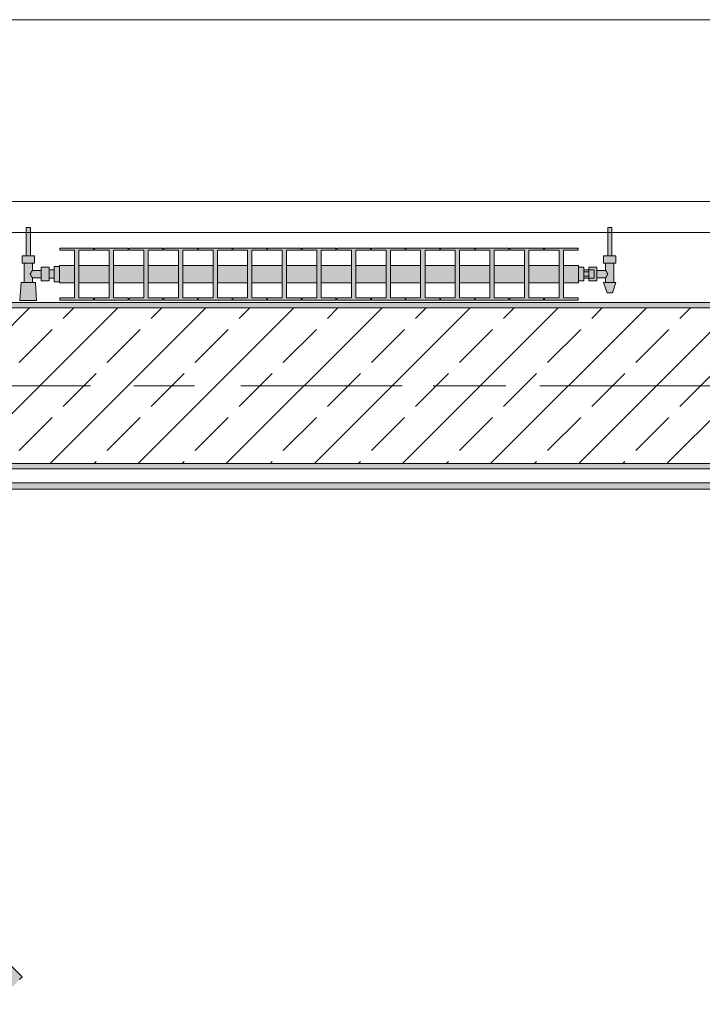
# Model space of a CAD drawing. Header units: metres. Extents: x -3.6 to 85.2, y -11 to 16.8.
# Tile 486 of 508: x 52.1 to 53.5, y 12 to 13.9. Entities that reach past the tile are written whole.
import ezdxf

# ---------------------------------------------------------------- set-up
doc = ezdxf.new("R2010")
doc.units = ezdxf.units.M
doc.header["$MEASUREMENT"] = 0
doc.linetypes.add('Achse', pattern=[0.2, 0.1, -0.05, 0, -0.05])
doc.linetypes.add('Strichlinie doppelt', pattern=[0.546806, 0.264583, -0.105833, 0.070556, -0.105833])
for name, color, linetype in [('451 - Universal.Achsen Raster', 7, 'Continuous'), ('604 - Struktur.Wand Aussen', 7, 'Continuous'), ('608 - Struktur.Träger', 7, 'Continuous'), ('701 - Einrichtung.Möbel', 7, 'Continuous'), ('801 - HKLSE.Heizung_ Klima_ Lüftung', 7, 'Continuous'), ('Neubau_653 - Abdeckung.TB Verkofferung', 7, 'Continuous')]:
    doc.layers.add(name, color=color, linetype=linetype)
pattern_1 = [(45, (0, 0), (-0.01767767, 0.01767767), [0, -0.025])]

msp = doc.modelspace()

# ---------------------------------------------------------------- hatches: boundary and pattern name
at = {"layer": '608 - Struktur.Träger', "linetype": 'Continuous', "lineweight": 0, "true_color": 0x000000}
h = msp.add_hatch(dxfattribs=at)
h.set_pattern_fill('Beton__Stahlbeton_0001', color=18, style=0, pattern_type=2)
h.set_pattern_definition([(45, (0, 0), (-0.08485281, 0.08485281), []), (45, (-0.04243, 0.04243), (-0.08485281, 0.08485281), [0.09, -0.03])])
h.paths.add_polyline_path([(50.78, 13), (51.09, 13), (54.37, 13), (54.69, 13), (57.97, 13), (58.29, 13), (61.57, 13), (61.88, 13), (61.88, 13.3), (61.57, 13.3), (58.29, 13.3), (57.97, 13.3), (54.69, 13.3), (54.37, 13.3), (51.09, 13.3), (50.78, 13.3)])
h = msp.add_hatch(dxfattribs=at)
h.set_pattern_fill('Gips_0001', color=18, style=0, pattern_type=2)
h.set_pattern_definition(pattern_1)
h.paths.add_polyline_path([(51.09, 13.31), (51.09, 13.3), (54.37, 13.3), (54.37, 13.31)])
h = msp.add_hatch(dxfattribs=at)
h.set_pattern_fill('Gips_0001', color=18, style=0, pattern_type=2)
h.set_pattern_definition(pattern_1)
h.paths.add_polyline_path([(51.09, 13), (51.09, 12.99), (54.37, 12.99), (54.37, 13)])
at = {"layer": '701 - Einrichtung.Möbel', "linetype": 'Continuous', "lineweight": 0, "true_color": 0x3a3a3a}
msp.add_hatch(color=250, dxfattribs=at).paths.add_polyline_path([(52.0782, 11.963), (52.0832, 11.9596), (52.089, 11.9585), (52.0949, 11.9596), (52.0998, 11.9629), (52.1022, 11.9653), (52.108, 11.9711), (52.1254, 11.9885), (52.1325, 11.9956), (52.135, 11.9981), (52.1405, 12.0036), (52.1429, 12.006), (52.1482, 12.0113), (52.0397, 12.1197), (51.9806, 12.0606)])
at = {"layer": '801 - HKLSE.Heizung_ Klima_ Lüftung', "linetype": 'Continuous', "lineweight": 0, "true_color": 0x3a3a3a}
for points in [[(52.22, 13.3503), (52.22, 13.3797), (52.21, 13.3797), (52.21, 13.373), (52.2, 13.373), (52.2, 13.378), (52.185, 13.378), (52.185, 13.372), (52.168, 13.372), (52.168, 13.386), (52.172, 13.386), (52.172, 13.4), (52.164, 13.4), (52.164, 13.455), (52.156, 13.455), (52.156, 13.4), (52.148, 13.4), (52.148, 13.386), (52.152, 13.386), (52.152, 13.349), (52.146, 13.349), (52.144, 13.314), (52.176, 13.314), (52.174, 13.349), (52.168, 13.349), (52.168, 13.358), (52.185, 13.358), (52.185, 13.352), (52.2, 13.352), (52.2, 13.357), (52.21, 13.357), (52.21, 13.3503)], [(53.22, 13.352), (53.23, 13.352), (53.23, 13.357), (53.24, 13.357), (53.24, 13.352), (53.255, 13.352), (53.255, 13.358), (53.272, 13.358), (53.272, 13.349), (53.268, 13.349), (53.275, 13.329), (53.285, 13.329), (53.292, 13.349), (53.288, 13.349), (53.288, 13.386), (53.292, 13.386), (53.292, 13.4), (53.284, 13.4), (53.284, 13.455), (53.276, 13.455), (53.276, 13.4), (53.268, 13.4), (53.268, 13.386), (53.272, 13.386), (53.272, 13.372), (53.255, 13.372), (53.255, 13.378), (53.24, 13.378), (53.24, 13.373), (53.23, 13.373), (53.23, 13.378), (53.22, 13.378)], [(52.22, 13.3817), (52.22, 13.3483), (52.2492, 13.3483), (52.2492, 13.3192), (52.2208, 13.3192), (52.2208, 13.315), (52.2858, 13.315), (52.2858, 13.3192), (52.2575, 13.3192), (52.2575, 13.3483), (52.3158, 13.3483), (52.3158, 13.3192), (52.2875, 13.3192), (52.2875, 13.315), (52.3525, 13.315), (52.3525, 13.3192), (52.3242, 13.3192), (52.3242, 13.3483), (52.3825, 13.3483), (52.3825, 13.3192), (52.3542, 13.3192), (52.3542, 13.315), (52.4192, 13.315), (52.4192, 13.3192), (52.3908, 13.3192), (52.3908, 13.3483), (52.4492, 13.3483), (52.4492, 13.3192), (52.4208, 13.3192), (52.4208, 13.315), (52.4858, 13.315), (52.4858, 13.3192), (52.4575, 13.3192), (52.4575, 13.3483), (52.5158, 13.3483), (52.5158, 13.3192), (52.4875, 13.3192), (52.4875, 13.315), (52.5525, 13.315), (52.5525, 13.3192), (52.5242, 13.3192), (52.5242, 13.3483), (52.5825, 13.3483), (52.5825, 13.3192), (52.5542, 13.3192), (52.5542, 13.315), (52.6192, 13.315), (52.6192, 13.3192), (52.5908, 13.3192), (52.5908, 13.3483), (52.6492, 13.3483), (52.6492, 13.3192), (52.6208, 13.3192), (52.6208, 13.315), (52.6858, 13.315), (52.6858, 13.3192), (52.6575, 13.3192), (52.6575, 13.3483), (52.7158, 13.3483), (52.7158, 13.3192), (52.6875, 13.3192), (52.6875, 13.315), (52.7525, 13.315), (52.7525, 13.3192), (52.7242, 13.3192), (52.7242, 13.3483), (52.7825, 13.3483), (52.7825, 13.3192), (52.7542, 13.3192), (52.7542, 13.315), (52.8192, 13.315), (52.8192, 13.3192), (52.7908, 13.3192), (52.7908, 13.3483), (52.8492, 13.3483), (52.8492, 13.3192), (52.8208, 13.3192), (52.8208, 13.315), (52.8858, 13.315), (52.8858, 13.3192), (52.8575, 13.3192), (52.8575, 13.3483), (52.9158, 13.3483), (52.9158, 13.3192), (52.8875, 13.3192), (52.8875, 13.315), (52.9525, 13.315), (52.9525, 13.3192), (52.9242, 13.3192), (52.9242, 13.3483), (52.9825, 13.3483), (52.9825, 13.3192), (52.9542, 13.3192), (52.9542, 13.315), (53.0192, 13.315), (53.0192, 13.3192), (52.9908, 13.3192), (52.9908, 13.3483), (53.0492, 13.3483), (53.0492, 13.3192), (53.0208, 13.3192), (53.0208, 13.315), (53.0858, 13.315), (53.0858, 13.3192), (53.0575, 13.3192), (53.0575, 13.3483), (53.1158, 13.3483), (53.1158, 13.3192), (53.0875, 13.3192), (53.0875, 13.315), (53.1525, 13.315), (53.1525, 13.3192), (53.1242, 13.3192), (53.1242, 13.3483), (53.1825, 13.3483), (53.1825, 13.3192), (53.1542, 13.3192), (53.1542, 13.315), (53.2192, 13.315), (53.2192, 13.3192), (53.1908, 13.3192), (53.1908, 13.3483), (53.22, 13.3483), (53.22, 13.3817), (53.1908, 13.3817), (53.1908, 13.4108), (53.2192, 13.4108), (53.2192, 13.415), (53.1542, 13.415), (53.1542, 13.4108), (53.1825, 13.4108), (53.1825, 13.3817), (53.1242, 13.3817), (53.1242, 13.4108), (53.1525, 13.4108), (53.1525, 13.415), (53.0875, 13.415), (53.0875, 13.4108), (53.1158, 13.4108), (53.1158, 13.3817), (53.0575, 13.3817), (53.0575, 13.4108), (53.0858, 13.4108), (53.0858, 13.415), (53.0208, 13.415), (53.0208, 13.4108), (53.0492, 13.4108), (53.0492, 13.3817), (52.9908, 13.3817), (52.9908, 13.4108), (53.0192, 13.4108), (53.0192, 13.415), (52.9542, 13.415), (52.9542, 13.4108), (52.9825, 13.4108), (52.9825, 13.3817), (52.9242, 13.3817), (52.9242, 13.4108), (52.9525, 13.4108), (52.9525, 13.415), (52.8875, 13.415), (52.8875, 13.4108), (52.9158, 13.4108), (52.9158, 13.3817), (52.8575, 13.3817), (52.8575, 13.4108), (52.8858, 13.4108), (52.8858, 13.415), (52.8208, 13.415), (52.8208, 13.4108), (52.8492, 13.4108), (52.8492, 13.3817), (52.7908, 13.3817), (52.7908, 13.4108), (52.8192, 13.4108), (52.8192, 13.415), (52.7542, 13.415), (52.7542, 13.4108), (52.7825, 13.4108), (52.7825, 13.3817), (52.7242, 13.3817), (52.7242, 13.4108), (52.7525, 13.4108), (52.7525, 13.415), (52.6875, 13.415), (52.6875, 13.4108), (52.7158, 13.4108), (52.7158, 13.3817), (52.6575, 13.3817), (52.6575, 13.4108), (52.6858, 13.4108), (52.6858, 13.415), (52.6208, 13.415), (52.6208, 13.4108), (52.6492, 13.4108), (52.6492, 13.3817), (52.5908, 13.3817), (52.5908, 13.4108), (52.6192, 13.4108), (52.6192, 13.415), (52.5542, 13.415), (52.5542, 13.4108), (52.5825, 13.4108), (52.5825, 13.3817), (52.5242, 13.3817), (52.5242, 13.4108), (52.5525, 13.4108), (52.5525, 13.415), (52.4875, 13.415), (52.4875, 13.4108), (52.5158, 13.4108), (52.5158, 13.3817), (52.4575, 13.3817), (52.4575, 13.4108), (52.4858, 13.4108), (52.4858, 13.415), (52.4208, 13.415), (52.4208, 13.4108), (52.4492, 13.4108), (52.4492, 13.3817), (52.3908, 13.3817), (52.3908, 13.4108), (52.4192, 13.4108), (52.4192, 13.415), (52.3542, 13.415), (52.3542, 13.4108), (52.3825, 13.4108), (52.3825, 13.3817), (52.3242, 13.3817), (52.3242, 13.4108), (52.3525, 13.4108), (52.3525, 13.415), (52.2875, 13.415), (52.2875, 13.4108), (52.3158, 13.4108), (52.3158, 13.3817), (52.2575, 13.3817), (52.2575, 13.4108), (52.2858, 13.4108), (52.2858, 13.415), (52.2208, 13.415), (52.2208, 13.4108), (52.2492, 13.4108), (52.2492, 13.3817)]]:
    msp.add_hatch(color=250, dxfattribs=at).paths.add_polyline_path(points)
at = {"layer": 'Neubau_653 - Abdeckung.TB Verkofferung', "linetype": 'Continuous', "lineweight": 0, "true_color": 0x000000}
h = msp.add_hatch(dxfattribs=at)
h.set_pattern_fill('Gips_0001', color=18, style=0, pattern_type=2)
h.set_pattern_definition(pattern_1)
h.paths.add_polyline_path([(51.115, 12.9505), (54.46, 12.9505), (54.46, 12.963), (51.115, 12.963)])

# ---------------------------------------------------------------- linework, layer by layer
at = {"layer": '451 - Universal.Achsen Raster', "color": 160, "linetype": 'Strichlinie doppelt', "lineweight": 9, "true_color": 0x3232ff}
msp.add_line((64.935, 13.15), (-3.175, 13.15), dxfattribs=at)
at = {"layer": '604 - Struktur.Wand Aussen', "color": 7, "linetype": 'Continuous', "lineweight": 13}
for p, q in [((53.965, 13.855), (51.565, 13.855)), ((51.565, 13.445), (53.965, 13.445))]:
    msp.add_line(p, q, dxfattribs=at)
at = {"layer": '608 - Struktur.Träger', "color": 7, "linetype": 'Continuous', "lineweight": 13}
for p, q in [((50.78, 13.31), (61.88, 13.31)), ((54.37, 13.3), (51.09, 13.3)), ((50.78, 12.99), (61.88, 12.99))]:
    msp.add_line(p, q, dxfattribs=at)
at = {"layer": '608 - Struktur.Träger', "color": 7, "linetype": 'Continuous', "lineweight": 5}
for p, q in [((54.37, 13.31), (51.09, 13.31)), ((54.37, 12.99), (51.09, 12.99))]:
    msp.add_line(p, q, dxfattribs=at)
at = {"layer": '608 - Struktur.Träger', "color": 7, "linetype": 'Achse', "lineweight": 9}
msp.add_line((50.78, 13.15), (61.88, 13.15), dxfattribs=at)
at = {"layer": '608 - Struktur.Träger', "color": 7, "linetype": 'Continuous', "lineweight": 13, "flags": 128}
msp.add_lwpolyline([(61.88, 13), (61.57, 13), (58.29, 13), (57.97, 13), (54.69, 13), (54.37, 13), (51.09, 13), (50.78, 13)], dxfattribs=at)
at = {"layer": '701 - Einrichtung.Möbel', "color": 7, "linetype": 'Continuous', "lineweight": 5, "true_color": 0xebebeb}
for p, q in [((52.1482, 12.0113), (52.0397, 12.1197)), ((52.1429, 12.006), (52.1482, 12.0113))]:
    msp.add_line(p, q, dxfattribs=at)
at = {"layer": '801 - HKLSE.Heizung_ Klima_ Lüftung', "color": 7, "linetype": 'Continuous', "lineweight": 5, "true_color": 0xebebeb}
for p, q in [((52.1572, 13.455), (52.156, 13.455)), ((52.156, 13.455), (52.156, 13.4)), ((52.16, 13.455), (52.1572, 13.455)), ((52.1628, 13.455), (52.16, 13.455)), ((52.164, 13.455), (52.1628, 13.455)), ((52.164, 13.455), (52.164, 13.4)), ((53.276, 13.455), (53.2772, 13.455)), ((53.276, 13.455), (53.276, 13.4)), ((53.2772, 13.455), (53.28, 13.455)), ((53.28, 13.455), (53.2828, 13.455)), ((53.2828, 13.455), (53.284, 13.455)), ((53.284, 13.455), (53.284, 13.4)), ((52.2208, 13.415), (52.2208, 13.4108)), ((52.2858, 13.415), (52.2208, 13.415)), ((52.2208, 13.415), (52.2208, 13.4108)), ((52.2208, 13.4108), (52.2492, 13.4108)), ((52.2492, 13.4108), (52.2492, 13.3192)), ((52.2575, 13.3192), (52.2575, 13.4108)), ((52.2575, 13.4108), (52.2858, 13.4108)), ((52.2858, 13.4108), (52.2858, 13.415)), ((52.2875, 13.415), (52.2875, 13.4108)), ((52.3525, 13.415), (52.2875, 13.415)), ((52.2875, 13.415), (52.2875, 13.4108)), ((52.2875, 13.4108), (52.3158, 13.4108)), ((52.3158, 13.4108), (52.3158, 13.3192)), ((52.3242, 13.3192), (52.3242, 13.4108)), ((52.3242, 13.4108), (52.3525, 13.4108)), ((52.3525, 13.4108), (52.3525, 13.415)), ((52.3525, 13.4108), (52.3525, 13.415)), ((52.4192, 13.415), (52.3542, 13.415)), ((52.3542, 13.415), (52.3542, 13.4108)), ((52.3542, 13.4108), (52.3825, 13.4108)), ((52.3825, 13.4108), (52.3825, 13.3192)), ((52.3908, 13.3192), (52.3908, 13.4108)), ((52.3908, 13.4108), (52.4192, 13.4108)), ((52.4192, 13.4108), (52.4192, 13.415)), ((52.4192, 13.4108), (52.4192, 13.415)), ((52.4858, 13.415), (52.4208, 13.415)), ((52.4208, 13.415), (52.4208, 13.4108)), ((52.4208, 13.4108), (52.4492, 13.4108)), ((52.4492, 13.4108), (52.4492, 13.3192)), ((52.4575, 13.3192), (52.4575, 13.4108)), ((52.4575, 13.4108), (52.4858, 13.4108)), ((52.4858, 13.4108), (52.4858, 13.415)), ((52.4875, 13.415), (52.4875, 13.4108)), ((52.5525, 13.415), (52.4875, 13.415)), ((52.4875, 13.415), (52.4875, 13.4108)), ((52.4875, 13.4108), (52.5158, 13.4108)), ((52.5158, 13.4108), (52.5158, 13.3192)), ((52.5242, 13.3192), (52.5242, 13.4108)), ((52.5242, 13.4108), (52.5525, 13.4108)), ((52.5525, 13.4108), (52.5525, 13.415)), ((52.5525, 13.4108), (52.5525, 13.415)), ((52.6192, 13.415), (52.5542, 13.415)), ((52.5542, 13.415), (52.5542, 13.4108)), ((52.5542, 13.4108), (52.5825, 13.4108)), ((52.5825, 13.4108), (52.5825, 13.3192)), ((52.5908, 13.3192), (52.5908, 13.4108)), ((52.5908, 13.4108), (52.6192, 13.4108)), ((52.6192, 13.4108), (52.6192, 13.415)), ((52.6208, 13.415), (52.6208, 13.4108)), ((52.6858, 13.415), (52.6208, 13.415)), ((52.6208, 13.415), (52.6208, 13.4108)), ((52.6208, 13.4108), (52.6492, 13.4108)), ((52.6492, 13.4108), (52.6492, 13.3192)), ((52.6575, 13.3192), (52.6575, 13.4108)), ((52.6575, 13.4108), (52.6858, 13.4108)), ((52.6858, 13.4108), (52.6858, 13.415)), ((52.7525, 13.415), (52.6875, 13.415)), ((52.6875, 13.415), (52.6875, 13.4108)), ((52.6875, 13.4108), (52.7158, 13.4108)), ((52.7158, 13.4108), (52.7158, 13.3192)), ((52.7242, 13.3192), (52.7242, 13.4108)), ((52.7242, 13.4108), (52.7525, 13.4108)), ((52.7525, 13.4108), (52.7525, 13.415)), ((52.7525, 13.4108), (52.7525, 13.415)), ((52.8192, 13.415), (52.7542, 13.415)), ((52.7542, 13.415), (52.7542, 13.4108)), ((52.7542, 13.4108), (52.7825, 13.4108)), ((52.7825, 13.4108), (52.7825, 13.3192)), ((52.7908, 13.3192), (52.7908, 13.4108)), ((52.7908, 13.4108), (52.8192, 13.4108)), ((52.8192, 13.4108), (52.8192, 13.415)), ((52.8192, 13.4108), (52.8192, 13.415)), ((52.8208, 13.415), (52.8208, 13.4108)), ((52.8858, 13.415), (52.8208, 13.415)), ((52.8208, 13.415), (52.8208, 13.4108)), ((52.8208, 13.4108), (52.8492, 13.4108)), ((52.8492, 13.4108), (52.8492, 13.3192)), ((52.8575, 13.3192), (52.8575, 13.4108)), ((52.8575, 13.4108), (52.8858, 13.4108)), ((52.8858, 13.4108), (52.8858, 13.415)), ((52.9525, 13.415), (52.8875, 13.415)), ((52.8875, 13.415), (52.8875, 13.4108)), ((52.8875, 13.4108), (52.9158, 13.4108)), ((52.9158, 13.4108), (52.9158, 13.3192)), ((52.9242, 13.3192), (52.9242, 13.4108)), ((52.9242, 13.4108), (52.9525, 13.4108)), ((52.9525, 13.4108), (52.9525, 13.415)), ((53.0192, 13.415), (52.9542, 13.415)), ((52.9542, 13.415), (52.9542, 13.4108)), ((52.9542, 13.4108), (52.9825, 13.4108)), ((52.9825, 13.4108), (52.9825, 13.3192)), ((52.9908, 13.3192), (52.9908, 13.4108)), ((52.9908, 13.4108), (53.0192, 13.4108)), ((53.0192, 13.4108), (53.0192, 13.415)), ((53.0192, 13.4108), (53.0192, 13.415)), ((53.0208, 13.415), (53.0208, 13.4108)), ((53.0858, 13.415), (53.0208, 13.415)), ((53.0208, 13.415), (53.0208, 13.4108)), ((53.0208, 13.4108), (53.0492, 13.4108)), ((53.0492, 13.4108), (53.0492, 13.3192)), ((53.0575, 13.3192), (53.0575, 13.4108)), ((53.0575, 13.4108), (53.0858, 13.4108)), ((53.0858, 13.4108), (53.0858, 13.415)), ((53.0875, 13.415), (53.0875, 13.4108)), ((53.1525, 13.415), (53.0875, 13.415)), ((53.0875, 13.415), (53.0875, 13.4108)), ((53.0875, 13.4108), (53.1158, 13.4108)), ((53.1158, 13.4108), (53.1158, 13.3192)), ((53.1242, 13.3192), (53.1242, 13.4108)), ((53.1242, 13.4108), (53.1525, 13.4108)), ((53.1525, 13.4108), (53.1525, 13.415)), ((53.1525, 13.4108), (53.1525, 13.415)), ((53.1542, 13.415), (53.1542, 13.4108)), ((53.2192, 13.415), (53.1542, 13.415)), ((53.1542, 13.415), (53.1542, 13.4108)), ((53.1542, 13.4108), (53.1825, 13.4108)), ((53.1825, 13.4108), (53.1825, 13.3192)), ((53.1908, 13.3192), (53.1908, 13.4108)), ((53.1908, 13.4108), (53.2192, 13.4108)), ((53.2192, 13.4108), (53.2192, 13.415)), ((52.154, 13.4), (52.148, 13.4)), ((52.148, 13.4), (52.148, 13.386)), ((52.166, 13.4), (52.154, 13.4)), ((52.1572, 13.4), (52.156, 13.4)), ((52.16, 13.4), (52.1572, 13.4)), ((52.1628, 13.4), (52.16, 13.4)), ((52.164, 13.4), (52.1628, 13.4)), ((52.172, 13.4), (52.166, 13.4)), ((52.172, 13.4), (52.172, 13.386)), ((53.268, 13.4), (53.274, 13.4)), ((53.268, 13.4), (53.268, 13.386)), ((53.274, 13.4), (53.286, 13.4)), ((53.276, 13.4), (53.2772, 13.4)), ((53.2772, 13.4), (53.28, 13.4)), ((53.28, 13.4), (53.2828, 13.4)), ((53.2828, 13.4), (53.284, 13.4)), ((53.286, 13.4), (53.292, 13.4)), ((53.292, 13.4), (53.292, 13.386)), ((52.154, 13.386), (52.148, 13.386)), ((52.152, 13.386), (52.152, 13.349)), ((52.166, 13.386), (52.154, 13.386)), ((52.172, 13.386), (52.166, 13.386)), ((52.168, 13.372), (52.1663, 13.3699)), ((52.168, 13.386), (52.168, 13.372)), ((52.168, 13.372), (52.185, 13.372)), ((52.185, 13.378), (52.185, 13.3715)), ((52.185, 13.378), (52.2, 13.378)), ((52.185, 13.3715), (52.185, 13.3585)), ((52.2, 13.378), (52.2, 13.3715)), ((52.2, 13.373), (52.21, 13.373)), ((52.2, 13.3715), (52.2, 13.3585)), ((52.21, 13.3797), (52.21, 13.365)), ((52.21, 13.3797), (52.22, 13.3797)), ((52.21, 13.3797), (52.21, 13.365)), ((52.21, 13.3797), (52.22, 13.3797)), ((52.21, 13.373), (52.21, 13.3707)), ((52.21, 13.3707), (52.21, 13.365)), ((52.22, 13.3817), (52.22, 13.3768)), ((52.22, 13.3817), (52.2492, 13.3817)), ((52.22, 13.3768), (52.22, 13.365)), ((52.2575, 13.3817), (52.3158, 13.3817)), ((52.3242, 13.3817), (52.3825, 13.3817)), ((52.3908, 13.3817), (52.4492, 13.3817)), ((52.4575, 13.3817), (52.5158, 13.3817)), ((52.5242, 13.3817), (52.5825, 13.3817)), ((52.5908, 13.3817), (52.6492, 13.3817)), ((52.6575, 13.3817), (52.7158, 13.3817)), ((52.7242, 13.3817), (52.7825, 13.3817)), ((52.7908, 13.3817), (52.8492, 13.3817)), ((52.8575, 13.3817), (52.9158, 13.3817)), ((52.9242, 13.3817), (52.9825, 13.3817)), ((52.9908, 13.3817), (53.0492, 13.3817)), ((53.0575, 13.3817), (53.1158, 13.3817)), ((53.1242, 13.3817), (53.1825, 13.3817)), ((53.1908, 13.3817), (53.22, 13.3817)), ((53.22, 13.3817), (53.22, 13.3768)), ((53.22, 13.378), (53.23, 13.378)), ((53.22, 13.3768), (53.22, 13.365)), ((53.23, 13.378), (53.23, 13.365)), ((53.24, 13.373), (53.23, 13.373)), ((53.24, 13.373), (53.24, 13.378)), ((53.24, 13.378), (53.24, 13.3715)), ((53.255, 13.378), (53.24, 13.378)), ((53.24, 13.373), (53.24, 13.3707)), ((53.24, 13.373), (53.25, 13.373)), ((53.24, 13.373), (53.24, 13.3707)), ((53.24, 13.3715), (53.24, 13.3693)), ((53.24, 13.3707), (53.24, 13.365)), ((53.24, 13.3707), (53.24, 13.3693)), ((53.25, 13.373), (53.25, 13.3707)), ((53.25, 13.3707), (53.25, 13.365)), ((53.255, 13.378), (53.255, 13.3715)), ((53.272, 13.372), (53.255, 13.372)), ((53.255, 13.3715), (53.255, 13.3585)), ((53.268, 13.386), (53.274, 13.386)), ((53.272, 13.386), (53.272, 13.372)), ((53.272, 13.372), (53.2737, 13.3699)), ((53.274, 13.386), (53.286, 13.386)), ((53.286, 13.386), (53.292, 13.386)), ((53.288, 13.386), (53.288, 13.349)), ((52.1653, 13.3679), (52.1639, 13.365)), ((52.1639, 13.365), (52.1653, 13.3621)), ((52.1663, 13.3699), (52.1658, 13.3689)), ((52.1658, 13.3611), (52.1663, 13.3601)), ((52.1663, 13.3601), (52.168, 13.358)), ((52.168, 13.358), (52.168, 13.349)), ((52.168, 13.358), (52.185, 13.358)), ((52.185, 13.3585), (52.185, 13.352)), ((52.185, 13.352), (52.2, 13.352)), ((52.2, 13.3585), (52.2, 13.352)), ((52.2, 13.357), (52.21, 13.357)), ((52.21, 13.365), (52.21, 13.3503)), ((52.21, 13.365), (52.21, 13.3503)), ((52.21, 13.365), (52.21, 13.3593)), ((52.21, 13.3593), (52.21, 13.357)), ((52.22, 13.365), (52.22, 13.3532)), ((52.22, 13.3532), (52.22, 13.3483)), ((53.22, 13.365), (53.22, 13.3532)), ((53.22, 13.3532), (53.22, 13.3483)), ((53.22, 13.352), (53.23, 13.352)), ((53.22, 13.352), (53.23, 13.352)), ((53.22, 13.352), (53.23, 13.352)), ((53.22, 13.352), (53.23, 13.352)), ((53.23, 13.3693), (53.24, 13.3693)), ((53.23, 13.365), (53.23, 13.352)), ((53.23, 13.3607), (53.24, 13.3607)), ((53.24, 13.357), (53.23, 13.357)), ((53.24, 13.3693), (53.24, 13.365)), ((53.24, 13.365), (53.24, 13.3607)), ((53.24, 13.365), (53.24, 13.3593)), ((53.24, 13.3607), (53.24, 13.3585)), ((53.24, 13.3607), (53.24, 13.3593)), ((53.24, 13.3593), (53.24, 13.357)), ((53.24, 13.3593), (53.24, 13.357)), ((53.24, 13.3585), (53.24, 13.352)), ((53.24, 13.357), (53.25, 13.357)), ((53.24, 13.352), (53.24, 13.357)), ((53.255, 13.352), (53.24, 13.352)), ((53.25, 13.365), (53.25, 13.3593)), ((53.25, 13.3593), (53.25, 13.357)), ((53.255, 13.3585), (53.255, 13.352)), ((53.272, 13.358), (53.255, 13.358)), ((53.2737, 13.3601), (53.272, 13.358)), ((53.272, 13.358), (53.272, 13.349)), ((53.2737, 13.3699), (53.2742, 13.3689)), ((53.2742, 13.3611), (53.2737, 13.3601)), ((53.2747, 13.3679), (53.2761, 13.365)), ((53.2761, 13.365), (53.2747, 13.3621)), ((52.146, 13.349), (52.144, 13.314)), ((52.1501, 13.349), (52.146, 13.349)), ((52.16, 13.349), (52.1501, 13.349)), ((52.1699, 13.349), (52.16, 13.349)), ((52.174, 13.349), (52.1699, 13.349)), ((52.174, 13.349), (52.176, 13.314)), ((52.21, 13.3503), (52.22, 13.3503)), ((52.21, 13.3503), (52.22, 13.3503)), ((52.21, 13.3503), (52.22, 13.3503)), ((52.21, 13.3503), (52.22, 13.3503)), ((52.22, 13.3483), (52.2492, 13.3483)), ((52.2575, 13.3483), (52.3158, 13.3483)), ((52.3242, 13.3483), (52.3825, 13.3483)), ((52.3908, 13.3483), (52.4492, 13.3483)), ((52.4575, 13.3483), (52.5158, 13.3483)), ((52.5242, 13.3483), (52.5825, 13.3483)), ((52.5908, 13.3483), (52.6492, 13.3483)), ((52.6575, 13.3483), (52.7158, 13.3483)), ((52.7242, 13.3483), (52.7825, 13.3483)), ((52.7908, 13.3483), (52.8492, 13.3483)), ((52.8575, 13.3483), (52.9158, 13.3483)), ((52.9242, 13.3483), (52.9825, 13.3483)), ((52.9908, 13.3483), (53.0492, 13.3483)), ((53.0575, 13.3483), (53.1158, 13.3483)), ((53.1242, 13.3483), (53.1825, 13.3483)), ((53.1908, 13.3483), (53.22, 13.3483)), ((53.268, 13.349), (53.2715, 13.349)), ((53.268, 13.349), (53.275, 13.329)), ((53.2715, 13.349), (53.28, 13.349)), ((53.28, 13.349), (53.2885, 13.349)), ((53.292, 13.349), (53.285, 13.329)), ((53.2885, 13.349), (53.292, 13.349)), ((52.1487, 13.314), (52.144, 13.314)), ((52.144, 13.314), (52.1487, 13.314)), ((52.16, 13.314), (52.1487, 13.314)), ((52.1487, 13.314), (52.16, 13.314)), ((52.1713, 13.314), (52.16, 13.314)), ((52.16, 13.314), (52.1713, 13.314)), ((52.1713, 13.314), (52.176, 13.314)), ((52.176, 13.314), (52.1713, 13.314)), ((52.2208, 13.3192), (52.2208, 13.315)), ((52.2492, 13.3192), (52.2208, 13.3192)), ((52.2208, 13.3192), (52.2208, 13.315)), ((52.2208, 13.315), (52.2858, 13.315)), ((52.2208, 13.315), (52.2858, 13.315)), ((52.2858, 13.3192), (52.2575, 13.3192)), ((52.2858, 13.315), (52.2858, 13.3192)), ((52.2875, 13.3192), (52.2875, 13.315)), ((52.3158, 13.3192), (52.2875, 13.3192)), ((52.2875, 13.3192), (52.2875, 13.315)), ((52.2875, 13.315), (52.3525, 13.315)), ((52.2875, 13.315), (52.3525, 13.315)), ((52.3525, 13.3192), (52.3242, 13.3192)), ((52.3525, 13.315), (52.3525, 13.3192)), ((52.3525, 13.315), (52.3525, 13.3192)), ((52.3825, 13.3192), (52.3542, 13.3192)), ((52.3542, 13.3192), (52.3542, 13.315)), ((52.3542, 13.315), (52.4192, 13.315)), ((52.3542, 13.315), (52.4192, 13.315)), ((52.4192, 13.3192), (52.3908, 13.3192)), ((52.4192, 13.315), (52.4192, 13.3192)), ((52.4192, 13.315), (52.4192, 13.3192)), ((52.4492, 13.3192), (52.4208, 13.3192)), ((52.4208, 13.3192), (52.4208, 13.315)), ((52.4208, 13.315), (52.4858, 13.315)), ((52.4208, 13.315), (52.4858, 13.315)), ((52.4858, 13.3192), (52.4575, 13.3192)), ((52.4858, 13.315), (52.4858, 13.3192)), ((52.4875, 13.3192), (52.4875, 13.315)), ((52.5158, 13.3192), (52.4875, 13.3192)), ((52.4875, 13.3192), (52.4875, 13.315)), ((52.4875, 13.315), (52.5525, 13.315)), ((52.4875, 13.315), (52.5525, 13.315)), ((52.5525, 13.3192), (52.5242, 13.3192)), ((52.5525, 13.315), (52.5525, 13.3192)), ((52.5525, 13.315), (52.5525, 13.3192)), ((52.5825, 13.3192), (52.5542, 13.3192)), ((52.5542, 13.3192), (52.5542, 13.315)), ((52.5542, 13.315), (52.6192, 13.315)), ((52.5542, 13.315), (52.6192, 13.315)), ((52.6192, 13.3192), (52.5908, 13.3192)), ((52.6192, 13.315), (52.6192, 13.3192)), ((52.6208, 13.3192), (52.6208, 13.315)), ((52.6492, 13.3192), (52.6208, 13.3192)), ((52.6208, 13.3192), (52.6208, 13.315)), ((52.6208, 13.315), (52.6858, 13.315)), ((52.6208, 13.315), (52.6858, 13.315)), ((52.6858, 13.3192), (52.6575, 13.3192)), ((52.6858, 13.315), (52.6858, 13.3192)), ((52.7158, 13.3192), (52.6875, 13.3192)), ((52.6875, 13.3192), (52.6875, 13.315)), ((52.6875, 13.315), (52.7525, 13.315)), ((52.6875, 13.315), (52.7525, 13.315)), ((52.7525, 13.3192), (52.7242, 13.3192)), ((52.7525, 13.315), (52.7525, 13.3192)), ((52.7525, 13.315), (52.7525, 13.3192)), ((52.7825, 13.3192), (52.7542, 13.3192)), ((52.7542, 13.3192), (52.7542, 13.315)), ((52.7542, 13.315), (52.8192, 13.315)), ((52.7542, 13.315), (52.8192, 13.315)), ((52.8192, 13.3192), (52.7908, 13.3192)), ((52.8192, 13.315), (52.8192, 13.3192)), ((52.8192, 13.315), (52.8192, 13.3192)), ((52.8208, 13.3192), (52.8208, 13.315)), ((52.8492, 13.3192), (52.8208, 13.3192)), ((52.8208, 13.3192), (52.8208, 13.315)), ((52.8208, 13.315), (52.8858, 13.315)), ((52.8208, 13.315), (52.8858, 13.315)), ((52.8858, 13.3192), (52.8575, 13.3192)), ((52.8858, 13.315), (52.8858, 13.3192)), ((52.9158, 13.3192), (52.8875, 13.3192)), ((52.8875, 13.3192), (52.8875, 13.315)), ((52.8875, 13.315), (52.9525, 13.315)), ((52.8875, 13.315), (52.9525, 13.315)), ((52.9525, 13.3192), (52.9242, 13.3192)), ((52.9525, 13.315), (52.9525, 13.3192)), ((52.9825, 13.3192), (52.9542, 13.3192)), ((52.9542, 13.3192), (52.9542, 13.315)), ((52.9542, 13.315), (53.0192, 13.315)), ((52.9542, 13.315), (53.0192, 13.315)), ((53.0192, 13.3192), (52.9908, 13.3192)), ((53.0192, 13.315), (53.0192, 13.3192)), ((53.0192, 13.315), (53.0192, 13.3192)), ((53.0208, 13.3192), (53.0208, 13.315)), ((53.0492, 13.3192), (53.0208, 13.3192)), ((53.0208, 13.3192), (53.0208, 13.315)), ((53.0208, 13.315), (53.0858, 13.315)), ((53.0208, 13.315), (53.0858, 13.315)), ((53.0858, 13.3192), (53.0575, 13.3192)), ((53.0858, 13.315), (53.0858, 13.3192)), ((53.0875, 13.3192), (53.0875, 13.315)), ((53.1158, 13.3192), (53.0875, 13.3192)), ((53.0875, 13.3192), (53.0875, 13.315)), ((53.0875, 13.315), (53.1525, 13.315)), ((53.0875, 13.315), (53.1525, 13.315)), ((53.1525, 13.3192), (53.1242, 13.3192)), ((53.1525, 13.315), (53.1525, 13.3192)), ((53.1525, 13.315), (53.1525, 13.3192)), ((53.1542, 13.3192), (53.1542, 13.315)), ((53.1825, 13.3192), (53.1542, 13.3192)), ((53.1542, 13.3192), (53.1542, 13.315)), ((53.1542, 13.315), (53.2192, 13.315)), ((53.1542, 13.315), (53.2192, 13.315)), ((53.2192, 13.3192), (53.1908, 13.3192)), ((53.2192, 13.315), (53.2192, 13.3192)), ((53.275, 13.329), (53.2765, 13.329)), ((53.2765, 13.329), (53.28, 13.329)), ((53.28, 13.329), (53.2835, 13.329)), ((53.2835, 13.329), (53.285, 13.329))]:
    msp.add_line(p, q, dxfattribs=at)
at = {"layer": 'Neubau_653 - Abdeckung.TB Verkofferung', "color": 1, "linetype": 'Continuous', "lineweight": 9}
for p, q in [((51.115, 13.505), (62.025, 13.505)), ((51.115, 12.9505), (62.025, 12.9505))]:
    msp.add_line(p, q, dxfattribs=at)
at = {"layer": 'Neubau_653 - Abdeckung.TB Verkofferung', "color": 1, "linetype": 'Continuous', "lineweight": 5}
for p, q in [((54.46, 12.99), (51.115, 12.99)), ((54.46, 12.963), (51.115, 12.963)), ((54.46, 12.9505), (51.115, 12.9505))]:
    msp.add_line(p, q, dxfattribs=at)

doc.saveas('drawing.dxf')
